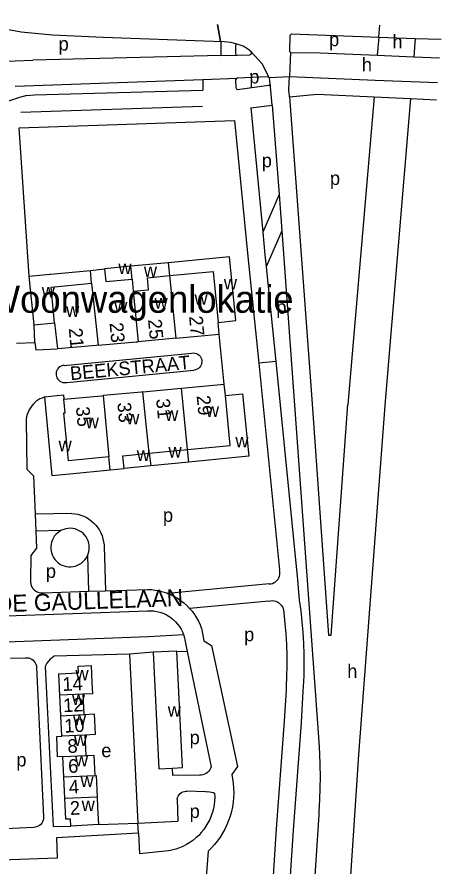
# Model space of a CAD drawing. Extents: x 159294 to 161936, y 384538 to 386517.
# Drawn here: x 161811.1 to 161935.6, y 386264.2 to 386513.6 of the extents above; entities that cross this region are included whole.
import ezdxf

# ---------------------------------------------------------------- set-up
doc = ezdxf.new("R2010")
doc.units = 0
for name, color, linetype in [('BLT_Basislijn', 7, 'Continuous'), ('BLT_Bebouwing', 7, 'Continuous'), ('BLT_Centroide', 7, 'Continuous'), ('BLT_Huisnummer', 7, 'Continuous'), ('BLT_Huisnummer_ tussenligend', 7, 'Continuous'), ('BLT_Onderverdeling_panden', 7, 'Continuous'), ('BLT_Straatnaam', 7, 'Continuous'), ('BLT_Straatnaam_verkleind', 7, 'Continuous'), ('BLT_Terrein_beschrifting', 7, 'Continuous'), ('BLT_Vlakafsluiter', 7, 'Continuous')]:
    doc.layers.add(name, color=color, linetype=linetype)

msp = doc.modelspace()

# ---------------------------------------------------------------- linework, layer by layer
at = {"layer": 'BLT_Basislijn'}
for p, q in [((161891.75, 386508.62), (161917.35, 386507.7)), ((161917.35, 386507.7), (161916.85, 386502.33)), ((161917.35, 386507.7), (161928.02, 386507.32)), ((161928.02, 386507.32), (161927.6, 386501.87)), ((161928.02, 386507.32), (161935.63, 386507.05)), ((161870.94, 386502.28), (161815.77, 386500.93)), ((161870.94, 386502.28), (161875.75, 386502.36)), ((161875.75, 386502.36), (161875.8, 386502.36)), ((161916.85, 386502.33), (161927.6, 386501.87)), ((161781.03, 386499.66), (161815.77, 386500.93)), ((161927.6, 386501.87), (161935.17, 386501.56)), ((161810.54, 386493.26), (161865.71, 386495.25)), ((161865.71, 386495.25), (161875.8, 386495.67)), ((161916.26, 386495.07), (161934.64, 386494.33)), ((161886.05, 386487.73), (161885.49, 386494.11)), ((161891.09, 386490.12), (161897.72, 386401.31)), ((161915.99, 386490.15), (161908.29, 386399.77)), ((161915.99, 386490.15), (161926.64, 386489.66)), ((161926.64, 386489.66), (161919.25, 386400.73)), ((161926.64, 386489.66), (161934.27, 386489.3)), ((161812.19, 386485.64), (161865.54, 386487.42)), ((161879.76, 386486.88), (161886.05, 386487.73)), ((161879.76, 386486.88), (161883.26, 386450.37)), ((161888.12, 386461.44), (161883.26, 386450.37)), ((161888.12, 386461.44), (161888.89, 386450.77)), ((161888.89, 386450.77), (161884.27, 386440.25)), ((161888.89, 386450.77), (161892.6, 386399.58)), ((161832.67, 386439.18), (161836.82, 386439.6)), ((161855.91, 386437.62), (161857.75, 386419.26)), ((161833.03, 386435.39), (161834.95, 386417.18)), ((161845.25, 386433.02), (161846.67, 386418.23)), ((161816.38, 386418.02), (161816.1, 386423.21)), ((161822.15, 386423.79), (161823, 386416.12)), ((161870.52, 386420.45), (161870.18, 386423.91)), ((161857.75, 386419.26), (161870.52, 386420.45)), ((161871.97, 386405.74), (161870.52, 386420.45)), ((161810.95, 386417.83), (161816.38, 386418.02)), ((161857.75, 386419.26), (161846.67, 386418.23)), ((161824.93, 386411.26), (161862.47, 386414.89)), ((161887.15, 386412.44), (161893.49, 386348.31)), ((161825.73, 386406.28), (161863.03, 386409.91)), ((161882.17, 386411.93), (161888.18, 386351.24)), ((161859.41, 386404.53), (161871.97, 386405.74)), ((161872.3, 386402.38), (161871.97, 386405.74)), ((161836.44, 386402.4), (161838.09, 386384.37)), ((161848.08, 386403.48), (161859.41, 386404.53)), ((161849.94, 386385.49), (161848.08, 386403.48)), ((161861.18, 386386.53), (161859.41, 386404.53)), ((161919.25, 386400.73), (161911.44, 386296.84)), ((161892.6, 386399.58), (161899.72, 386300.68)), ((161838.45, 386380.55), (161842.55, 386380.96)), ((161827.21, 386367.8), (161816.42, 386367.6)), ((161816.42, 386367.6), (161816.61, 386362.61)), ((161824.02, 386362.74), (161816.61, 386362.61)), ((161836.7, 386358.04), (161837.1, 386345.06)), ((161831.79, 386355.32), (161832.1, 386344.91)), ((161893.49, 386348.31), (161893.99, 386342.28)), ((161832.1, 386344.91), (161837.1, 386345.06)), ((161837.1, 386345.06), (161849.4, 386345.45)), ((161885.18, 386347.07), (161855.36, 386344.31)), ((161818.82, 386344.49), (161832.1, 386344.91)), ((161885.04, 386342.04), (161861.81, 386339.89)), ((161774.49, 386336.47), (161849.43, 386339.2)), ((161801.09, 386329.8), (161849.76, 386331.65)), ((161849.76, 386331.65), (161859.97, 386332.19)), ((161860.37, 386330.64), (161861.08, 386327.24)), ((161809.24, 386325.24), (161813.59, 386325.39)), ((161844.14, 386326.48), (161822.01, 386325.83)), ((161851.06, 386327.06), (161844.14, 386326.48)), ((161844.14, 386326.48), (161846.61, 386276.84)), ((161858.09, 386327.35), (161861.08, 386327.24)), ((161861.08, 386327.24), (161868.14, 386293.39)), ((161816.88, 386322.57), (161818.87, 386278.65)), ((161890.11, 386315.91), (161889.55, 386306.77)), ((161895.09, 386315.59), (161894.53, 386306.4)), ((161889.55, 386306.77), (161887.22, 386275.17)), ((161894.53, 386306.4), (161892.2, 386274.8)), ((161911.44, 386296.84), (161908.24, 386250)), ((161866.55, 386286.02), (161860.97, 386286.22)), ((161858.15, 386283.86), (161858.38, 386277.43)), ((161899.72, 386279.26), (161897.79, 386249.64)), ((161815.98, 386275.57), (161807.72, 386275.17)), ((161835.02, 386276.41), (161846.61, 386276.84)), ((161846.61, 386276.84), (161858.38, 386277.43)), ((161846.76, 386273.88), (161846.61, 386276.84)), ((161887.22, 386275.17), (161883.85, 386222)), ((161846.76, 386273.88), (161847.06, 386267.82)), ((161892.2, 386274.8), (161888.84, 386221.67)), ((161867.27, 386268.58), (161865.88, 386251.68))]:
    msp.add_line(p, q, dxfattribs=at)
for points in [[(161790.42, 386513.59), (161792.9, 386513.38), (161804.24, 386510.72), (161812.29, 386509.2), (161821.51, 386508.33), (161836.39, 386507.65), (161868.81, 386506.47), (161870.9, 386506.4)], [(161891.39, 386503.13), (161891.28, 386503.31), (161891.22, 386503.66), (161891.35, 386508.1), (161891.46, 386508.38), (161891.75, 386508.62)], [(161870.9, 386506.4), (161870.95, 386506.4)], [(161870.95, 386506.4), (161870.94, 386502.28)], [(161875.77, 386505.64), (161873.9, 386506.06), (161870.95, 386506.4)], [(161875.77, 386505.64), (161875.5, 386505.6), (161875.33, 386505.42), (161875.25, 386505.14), (161875.26, 386502.87), (161875.39, 386502.5), (161875.75, 386502.36)], [(161879.86, 386503.35), (161878.82, 386504.2), (161877.48, 386505.02), (161875.77, 386505.64)], [(161875.8, 386502.36), (161879.47, 386502.47), (161879.85, 386502.65), (161880, 386502.98), (161879.86, 386503.35)], [(161891.39, 386503.13), (161900.16, 386503.02), (161916.85, 386502.33)], [(161865.71, 386495.25), (161865.72, 386492.07)], [(161875.8, 386495.67), (161875.44, 386495.46), (161875.32, 386495.15), (161875.33, 386492.85), (161875.49, 386492.48), (161875.88, 386492.34), (161885.04, 386493.59), (161885.37, 386493.77), (161885.49, 386494.11)], [(161885.13, 386495.86), (161884.9, 386495.96), (161884.77, 386496.01), (161875.8, 386495.67)], [(161885.49, 386494.11), (161885.28, 386495.58), (161885.13, 386495.86)], [(161891.09, 386490.12), (161890.99, 386491.51), (161890.96, 386491.71), (161890.92, 386492.25), (161891.1, 386496.09)], [(161891.1, 386496.09), (161916.26, 386495.07)], [(161814.01, 386490.51), (161811.81, 386489.95), (161808.03, 386488.63), (161804.5, 386487.63), (161804.07, 386487.63)], [(161814.01, 386490.51), (161816.23, 386490.68), (161865.72, 386492.07)], [(161891.09, 386490.12), (161899.26, 386490.94), (161915.99, 386490.15)], [(161886.05, 386487.73), (161888.12, 386461.44)], [(161814.7, 386437.45), (161811.79, 386481.02), (161874.96, 386483.21)], [(161874.96, 386483.21), (161878.94, 386443.27), (161882.17, 386411.93)], [(161883.26, 386450.37), (161883.91, 386443.78), (161884.27, 386440.25)], [(161884.27, 386440.25), (161887.15, 386412.44)], [(161816.38, 386418.02), (161816.67, 386415.88), (161823, 386416.12)], [(161834.95, 386417.18), (161846.1, 386418.18), (161846.67, 386418.23)], [(161834.95, 386417.18), (161834.33, 386417.12), (161823, 386416.12)], [(161862.47, 386414.89), (161862.92, 386414.93), (161863.36, 386414.88), (161863.79, 386414.76), (161864.2, 386414.56), (161864.56, 386414.3), (161864.86, 386413.97), (161865.11, 386413.59), (161865.28, 386413.18), (161865.38, 386412.74), (161865.39, 386412.3), (161865.33, 386411.85), (161865.19, 386411.43), (161864.98, 386411.03), (161864.7, 386410.68), (161864.36, 386410.39), (161863.98, 386410.16), (161863.56, 386410), (161863.03, 386409.91)], [(161824.93, 386411.26), (161824.49, 386411.19), (161824.06, 386411.04), (161823.67, 386410.82), (161823.32, 386410.54), (161823.03, 386410.19), (161822.8, 386409.8), (161822.65, 386409.38), (161822.57, 386408.94), (161822.58, 386408.49), (161822.66, 386408.05), (161822.82, 386407.63), (161823.05, 386407.24), (161823.35, 386406.9), (161823.7, 386406.62), (161824.09, 386406.41), (161824.52, 386406.27), (161824.97, 386406.2), (161825.42, 386406.22), (161825.73, 386406.28)], [(161824.88, 386401.3), (161835.91, 386402.35), (161836.44, 386402.4)], [(161848.08, 386403.48), (161847.65, 386403.44), (161836.44, 386402.4)], [(161819.14, 386402.05), (161818.45, 386401.65), (161817.84, 386401.4), (161817.25, 386401.09), (161816.8, 386400.81), (161816.05, 386400.08), (161815.47, 386399.39), (161815.03, 386398.78), (161814.7, 386398.19), (161814.37, 386397.55), (161814.1, 386396.87), (161813.91, 386396.17), (161813.8, 386395.46), (161813.78, 386395.12)], [(161897.72, 386401.31), (161902.6, 386332.03), (161903.37, 386332.03), (161908.29, 386399.77)], [(161813.78, 386395.12), (161813.98, 386380.8), (161816, 386378.78), (161816.42, 386367.6)], [(161827.21, 386367.8), (161828.11, 386367.7), (161828.99, 386367.53), (161829.85, 386367.28), (161830.69, 386366.96), (161831.49, 386366.56), (161832.26, 386366.09), (161832.98, 386365.55), (161833.65, 386364.96), (161834.27, 386364.3), (161834.82, 386363.6), (161835.31, 386362.84), (161835.74, 386362.05), (161836.08, 386361.22), (161836.36, 386360.36), (161836.55, 386359.49), (161836.67, 386358.6), (161836.7, 386358.04)], [(161816.61, 386362.61), (161816.8, 386357.6), (161815.19, 386355.39), (161815.06, 386348.16)], [(161824.02, 386362.74), (161823.63, 386362.52), (161823.09, 386362.12), (161822.59, 386361.67), (161822.16, 386361.16), (161821.79, 386360.59), (161821.49, 386359.99), (161821.26, 386359.36), (161821.11, 386358.71), (161821.03, 386358.04), (161821.04, 386357.36), (161821.13, 386356.7), (161821.29, 386356.05), (161821.53, 386355.42), (161821.85, 386354.82), (161822.23, 386354.27), (161822.68, 386353.77), (161823.18, 386353.32), (161823.73, 386352.93), (161824.32, 386352.62), (161824.95, 386352.38), (161825.6, 386352.21), (161826.27, 386352.12), (161826.94, 386352.11), (161827.61, 386352.18), (161828.26, 386352.33), (161828.9, 386352.55), (161829.5, 386352.85), (161830.06, 386353.22), (161830.58, 386353.65), (161831.04, 386354.15), (161831.43, 386354.69), (161831.79, 386355.32)], [(161832.34, 386357.76), (161832.3, 386358.43), (161832.18, 386359.09), (161831.98, 386359.74), (161831.71, 386360.35), (161831.37, 386360.93), (161830.96, 386361.46), (161830.49, 386361.94), (161829.97, 386362.36), (161829.4, 386362.72), (161828.79, 386363.01), (161828.15, 386363.22), (161827.49, 386363.36), (161826.82, 386363.41), (161826.15, 386363.39), (161825.49, 386363.29), (161824.84, 386363.11), (161824.22, 386362.85), (161824.02, 386362.74)], [(161831.79, 386355.32), (161832.02, 386355.89), (161832.21, 386356.54), (161832.31, 386357.2), (161832.34, 386357.76)], [(161885.18, 386347.07), (161885.69, 386347.12), (161886.18, 386347.24), (161886.64, 386347.45), (161887.06, 386347.72), (161887.44, 386348.06), (161887.76, 386348.45), (161888.01, 386348.89), (161888.2, 386349.36), (161888.3, 386349.85), (161888.33, 386350.36), (161888.27, 386350.86), (161888.18, 386351.24)], [(161815.06, 386348.16), (161815.05, 386347.64), (161815.13, 386347.12), (161815.28, 386346.62), (161815.5, 386346.16), (161815.8, 386345.73), (161816.15, 386345.35), (161816.57, 386345.03), (161817.02, 386344.78), (161817.51, 386344.6), (161818.02, 386344.49), (161818.54, 386344.47), (161818.82, 386344.49)], [(161849.4, 386345.45), (161850.56, 386345.4), (161851.71, 386345.27), (161852.85, 386345.07), (161853.98, 386344.78), (161855.08, 386344.42), (161855.36, 386344.31)], [(161855.36, 386344.31), (161856.16, 386343.99), (161857.2, 386343.48), (161858.21, 386342.9), (161859.17, 386342.25), (161860.09, 386341.54), (161860.95, 386340.77), (161861.81, 386339.89)], [(161885.04, 386342.04), (161885.56, 386342.14), (161886.08, 386342.17), (161886.6, 386342.11), (161887.11, 386341.98), (161887.59, 386341.78), (161888.04, 386341.5), (161888.44, 386341.16), (161888.78, 386340.76), (161889.06, 386340.31), (161889.27, 386339.83), (161889.4, 386339.32), (161889.45, 386338.8), (161889.45, 386338.59)], [(161893.99, 386342.28), (161894.42, 386339.13), (161894.77, 386335.97), (161895.04, 386332.8), (161895.22, 386329.63), (161895.33, 386326.45), (161895.36, 386323.28), (161895.31, 386320.1), (161895.17, 386316.92), (161895.09, 386315.59)], [(161849.43, 386339.2), (161850.34, 386339.22), (161851.25, 386339.17), (161852.15, 386339.03), (161853.04, 386338.81), (161853.9, 386338.52), (161854.74, 386338.15), (161855.54, 386337.71), (161856.29, 386337.2), (161857, 386336.63), (161857.66, 386335.99), (161858.26, 386335.3), (161858.8, 386334.57), (161859.27, 386333.79), (161859.67, 386332.97), (161859.97, 386332.19)], [(161861.81, 386339.89), (161862.52, 386339.05), (161863.2, 386338.12), (161863.83, 386337.14), (161864.38, 386336.12), (161864.86, 386335.06), (161865.27, 386333.97), (161865.39, 386333.6)], [(161889.45, 386338.59), (161889.79, 386335.49), (161890.05, 386332.39), (161890.23, 386329.28), (161890.34, 386326.17), (161890.36, 386323.05), (161890.3, 386319.93), (161890.16, 386316.82), (161890.11, 386315.91)], [(161865.39, 386333.6), (161865.99, 386330.37), (161868.21, 386328.96)], [(161859.97, 386332.19), (161860.25, 386331.24), (161860.37, 386330.64)], [(161868.21, 386328.96), (161875.83, 386293.45), (161874.16, 386291.15)], [(161813.59, 386325.39), (161814.08, 386325.4), (161814.56, 386325.33), (161815.02, 386325.19), (161815.46, 386324.97), (161815.85, 386324.68), (161816.19, 386324.34), (161816.47, 386323.94), (161816.68, 386323.5), (161816.82, 386323.03), (161816.88, 386322.57)], [(161822.01, 386325.83), (161821.4, 386325.42), (161820.84, 386324.95), (161820.34, 386324.41), (161819.9, 386323.83), (161819.53, 386323.2), (161819.37, 386322.87)], [(161819.37, 386322.87), (161821.75, 386275.86), (161826.88, 386275.97)], [(161899.72, 386300.68), (161899.93, 386297.28), (161900.06, 386293.88), (161900.11, 386290.47), (161900.08, 386287.06), (161899.98, 386283.66), (161899.79, 386280.26), (161899.72, 386279.26)], [(161868.14, 386293.39), (161867.97, 386292.91), (161867.73, 386292.46), (161867.42, 386292.05), (161867.05, 386291.69), (161866.63, 386291.4), (161866.17, 386291.18), (161865.68, 386291.03), (161865.17, 386290.95), (161864.66, 386290.96), (161856.91, 386290.81), (161856.8, 386293.01)], [(161874.16, 386291.15), (161874.43, 386289.8), (161874.62, 386288.44), (161874.73, 386287.06), (161874.75, 386285.69), (161874.7, 386284.31), (161874.57, 386282.94), (161874.36, 386281.58), (161874.07, 386280.23), (161873.7, 386278.9), (161873.26, 386277.6), (161872.74, 386276.32), (161872.15, 386275.08), (161871.49, 386273.87), (161870.76, 386272.7), (161869.96, 386271.58), (161869.1, 386270.5), (161868.17, 386269.48), (161867.27, 386268.58)], [(161869.13, 386285.62), (161869.16, 386284.49), (161869.11, 386283.35), (161868.98, 386282.23), (161868.77, 386281.11), (161868.49, 386280.01), (161868.12, 386278.93), (161867.69, 386277.88), (161867.18, 386276.87), (161866.59, 386275.89), (161865.95, 386274.96), (161865.23, 386274.07), (161864.46, 386273.24), (161863.63, 386272.46), (161862.75, 386271.75), (161861.82, 386271.1), (161860.84, 386270.51), (161859.83, 386269.99), (161858.79, 386269.55), (161857.71, 386269.18), (161856.61, 386268.89), (161855.6, 386268.69)], [(161858.15, 386283.86), (161858.26, 386284.32), (161858.45, 386284.75), (161858.7, 386285.14), (161859.02, 386285.49), (161859.4, 386285.78), (161859.81, 386286), (161860.26, 386286.15), (161860.73, 386286.22), (161860.97, 386286.22)], [(161866.55, 386286.02), (161867.12, 386286.08), (161867.69, 386286.06), (161868.26, 386285.96), (161868.8, 386285.78), (161869.13, 386285.62)], [(161818.87, 386278.65), (161818.86, 386278.17), (161818.77, 386277.7), (161818.61, 386277.25), (161818.38, 386276.83), (161818.08, 386276.46), (161817.72, 386276.14), (161817.31, 386275.89), (161816.87, 386275.7), (161816.4, 386275.6), (161815.98, 386275.57)], [(161846.76, 386273.88), (161822.75, 386272.48), (161822.95, 386266.5), (161800.85, 386265.71), (161800.45, 386271.68), (161755.86, 386269.09), (161756.26, 386263.52), (161734.76, 386262.52), (161733.96, 386268.1)], [(161855.6, 386268.69), (161847.06, 386267.82)]]:
    msp.add_lwpolyline(points, dxfattribs=at)
at = {"layer": 'BLT_Bebouwing'}
for p, q in [((161816.1, 386423.21), (161814.7, 386437.45)), ((161833.03, 386435.39), (161832.67, 386439.18)), ((161816.1, 386423.21), (161822.15, 386423.79)), ((161838.45, 386380.55), (161838.09, 386384.37)), ((161823.72, 386314.36), (161823.41, 386320.7)), ((161824.01, 386308.35), (161823.72, 386314.36)), ((161830.48, 386314.69), (161830.77, 386308.74)), ((161824.3, 386302.35), (161824.01, 386308.35)), ((161831.06, 386302.68), (161831.35, 386296.69)), ((161824.88, 386290.31), (161824.59, 386296.36)), ((161825.18, 386284.13), (161824.88, 386290.31)), ((161835.02, 386276.41), (161826.88, 386275.97))]:
    msp.add_line(p, q, dxfattribs=at)
for points in [[(161870.18, 386423.91), (161875.37, 386424.42), (161873.54, 386443.19), (161855.53, 386441.43)], [(161844.55, 386440.36), (161836.82, 386439.6)], [(161855.53, 386441.43), (161844.55, 386440.36)], [(161814.7, 386437.45), (161820.79, 386438.04), (161820.95, 386438.05), (161832.67, 386439.18)], [(161836.82, 386439.6), (161837.18, 386435.86), (161844.9, 386436.61)], [(161845.25, 386433.02), (161849.74, 386433.46), (161849.39, 386436.98), (161855.91, 386437.62)], [(161855.91, 386437.62), (161868.72, 386438.87), (161870.18, 386423.91)], [(161822.15, 386423.79), (161821.15, 386434.25), (161833.03, 386435.39)], [(161844.9, 386436.61), (161845.25, 386433.02)], [(161819.14, 386402.05), (161824.76, 386402.58), (161824.88, 386401.3)], [(161861.18, 386386.53), (161873.75, 386387.78), (161872.3, 386402.38)], [(161872.3, 386402.38), (161877.35, 386402.88), (161879.17, 386384.59), (161861.54, 386382.84)], [(161819.14, 386402.05), (161821.33, 386378.93), (161826.6, 386379.43), (161838.45, 386380.55)], [(161838.09, 386384.37), (161826.23, 386383.25), (161824.9, 386397.32), (161825.26, 386397.35), (161824.88, 386401.3)], [(161842.55, 386380.96), (161842.18, 386384.73), (161849.94, 386385.49)], [(161849.94, 386385.49), (161861.18, 386386.53)], [(161861.54, 386382.84), (161850.4, 386381.74)], [(161850.4, 386381.74), (161842.55, 386380.96)], [(161858.09, 386327.35), (161851.06, 386327.06)], [(161851.06, 386327.06), (161852.74, 386292.81), (161856.8, 386293.01)], [(161856.8, 386293.01), (161859.69, 386293.14), (161858.09, 386327.35)], [(161823.41, 386320.7), (161829.12, 386320.98), (161829.03, 386322.89), (161832.85, 386323.08)], [(161832.85, 386323.08), (161833.09, 386318.08), (161833.25, 386314.82), (161830.48, 386314.69)], [(161830.77, 386308.74), (161833.73, 386308.88), (161834.02, 386302.82), (161831.06, 386302.68)], [(161824.59, 386296.36), (161823.04, 386296.29), (161822.76, 386302.28), (161824.3, 386302.35)], [(161831.35, 386296.69), (161833.67, 386296.8), (161833.97, 386290.75)], [(161833.97, 386290.75), (161834.33, 386290.77), (161834.63, 386284.59)], [(161826.88, 386275.97), (161826.77, 386278.01), (161825.47, 386277.95), (161825.18, 386284.13)], [(161834.63, 386284.59), (161834.78, 386281.41), (161835.02, 386276.41)]]:
    msp.add_lwpolyline(points, dxfattribs=at)
at = {"layer": 'BLT_Onderverdeling_panden'}
for p, q in [((161844.9, 386436.61), (161844.55, 386440.36)), ((161855.53, 386441.43), (161855.91, 386437.62)), ((161849.94, 386385.49), (161850.4, 386381.74)), ((161861.54, 386382.84), (161861.18, 386386.53)), ((161830.48, 386314.69), (161823.72, 386314.36)), ((161824.01, 386308.35), (161830.77, 386308.74)), ((161831.06, 386302.68), (161824.3, 386302.35)), ((161824.59, 386296.36), (161831.35, 386296.69)), ((161833.97, 386290.75), (161824.88, 386290.31)), ((161825.18, 386284.13), (161834.63, 386284.59))]:
    msp.add_line(p, q, dxfattribs=at)
at = {"layer": 'BLT_Vlakafsluiter'}
for p, q in [((161870.9, 386506.4), (161870.02, 386511.43)), ((161870.95, 386506.4), (161870.07, 386511.43)), ((161917.35, 386507.7), (161917.63, 386511.21)), ((161891.39, 386503.13), (161891.1, 386496.09)), ((161885.13, 386495.86), (161891.1, 386496.09)), ((161887.15, 386412.44), (161882.17, 386411.93))]:
    msp.add_line(p, q, dxfattribs=at)
msp.add_lwpolyline([(161885.13, 386495.86), (161883.08, 386499.8), (161879.86, 386503.35)], dxfattribs=at)

# ---------------------------------------------------------------- texts
at = {"layer": 'BLT_Centroide'}
for s, p in [('p', (161902.76, 386505)), ('h', (161921.37, 386504.36)), ('p', (161823.32, 386503.71)), ('h', (161912.38, 386497.59)), ('p', (161879.32, 386494.07)), ('p', (161882.99, 386469.46)), ('p', (161903.01, 386464.25)), ('w', (161840.87, 386438.09)), ('w', (161848.37, 386437.22)), ('w', (161871.86, 386433.56)), ('w', (161818.38, 386431.19)), ('w', (161839.67, 386426.84)), ('w', (161851.5, 386427.94)), ('w', (161863.22, 386429.06)), ('w', (161825.53, 386425.5)), ('p', (161887.26, 386426.42)), ('w', (161854.62, 386394.98)), ('w', (161866.58, 386396.14)), ('w', (161831.28, 386392.8)), ('w', (161843.19, 386393.92)), ('w', (161875.23, 386387.2)), ('w', (161823.31, 386386.06)), ('w', (161846.27, 386383.22)), ('w', (161855.59, 386384.18)), ('p', (161853.97, 386365.3)), ('p', (161819.59, 386348.84)), ('p', (161877.81, 386330.26)), ('h', (161908.09, 386319.46)), ('w', (161828.28, 386318.72)), ('w', (161827.25, 386311.53)), ('w', (161855.38, 386308.09)), ('w', (161827.53, 386305.5)), ('p', (161861.8, 386299.99)), ('w', (161827.83, 386299.5)), ('e', (161835.86, 386296.2)), ('p', (161810.91, 386293.46)), ('w', (161828.11, 386293.47)), ('w', (161829.75, 386287.44)), ('w', (161830.09, 386280.34)), ('p', (161861.8, 386278.33))]:
    msp.add_text(s, height=4, dxfattribs=at).set_placement(p)
at = {"layer": 'BLT_Huisnummer'}
for s, rotation, p in [('27', 275.3921, (161861.63, 386425.65)), ('23', 275.3921, (161838.28, 386423.68)), ('25', 275.3921, (161849.57, 386424.7)), ('21', 275.3921, (161826.29, 386422.08)), ('33', 275.3921, (161840.55, 386400.24)), ('31', 275.3921, (161851.95, 386401.35)), ('29', 275.3921, (161863.85, 386402.32)), ('35', 275.3921, (161828.4, 386399)), ('14', 2.7665, (161824.54, 386315.62)), ('10', 2.7665, (161825.08, 386303.38)), ('6', 2.7665, (161826.22, 386291.54)), ('2', 3.1, (161826.76, 386279.21))]:
    msp.add_text(s, height=4, rotation=rotation, dxfattribs=at).set_placement(p)
at = {"layer": 'BLT_Huisnummer_ tussenligend'}
for s, rotation, p in [('12', 2.7665, (161824.75, 386309.4)), ('8', 2.7665, (161826.03, 386297.41)), ('4', 3.1, (161826.45, 386285.43))]:
    msp.add_text(s, height=4, rotation=rotation, dxfattribs=at).set_placement(p)
at = {"layer": 'BLT_Straatnaam'}
msp.add_text('GENERAAL DE GAULLELAAN', height=5, rotation=2.0007, dxfattribs=at).set_placement((161766.75, 386337.36))
at = {"layer": 'BLT_Straatnaam_verkleind'}
msp.add_text('BEEKSTRAAT', height=4, rotation=5.4416, dxfattribs=at).set_placement((161826.88, 386406.88))
at = {"layer": 'BLT_Terrein_beschrifting'}
msp.add_text('Woonwagenlokatie', height=8, dxfattribs=at).set_placement((161801.93, 386426.71))

doc.saveas('drawing.dxf')
